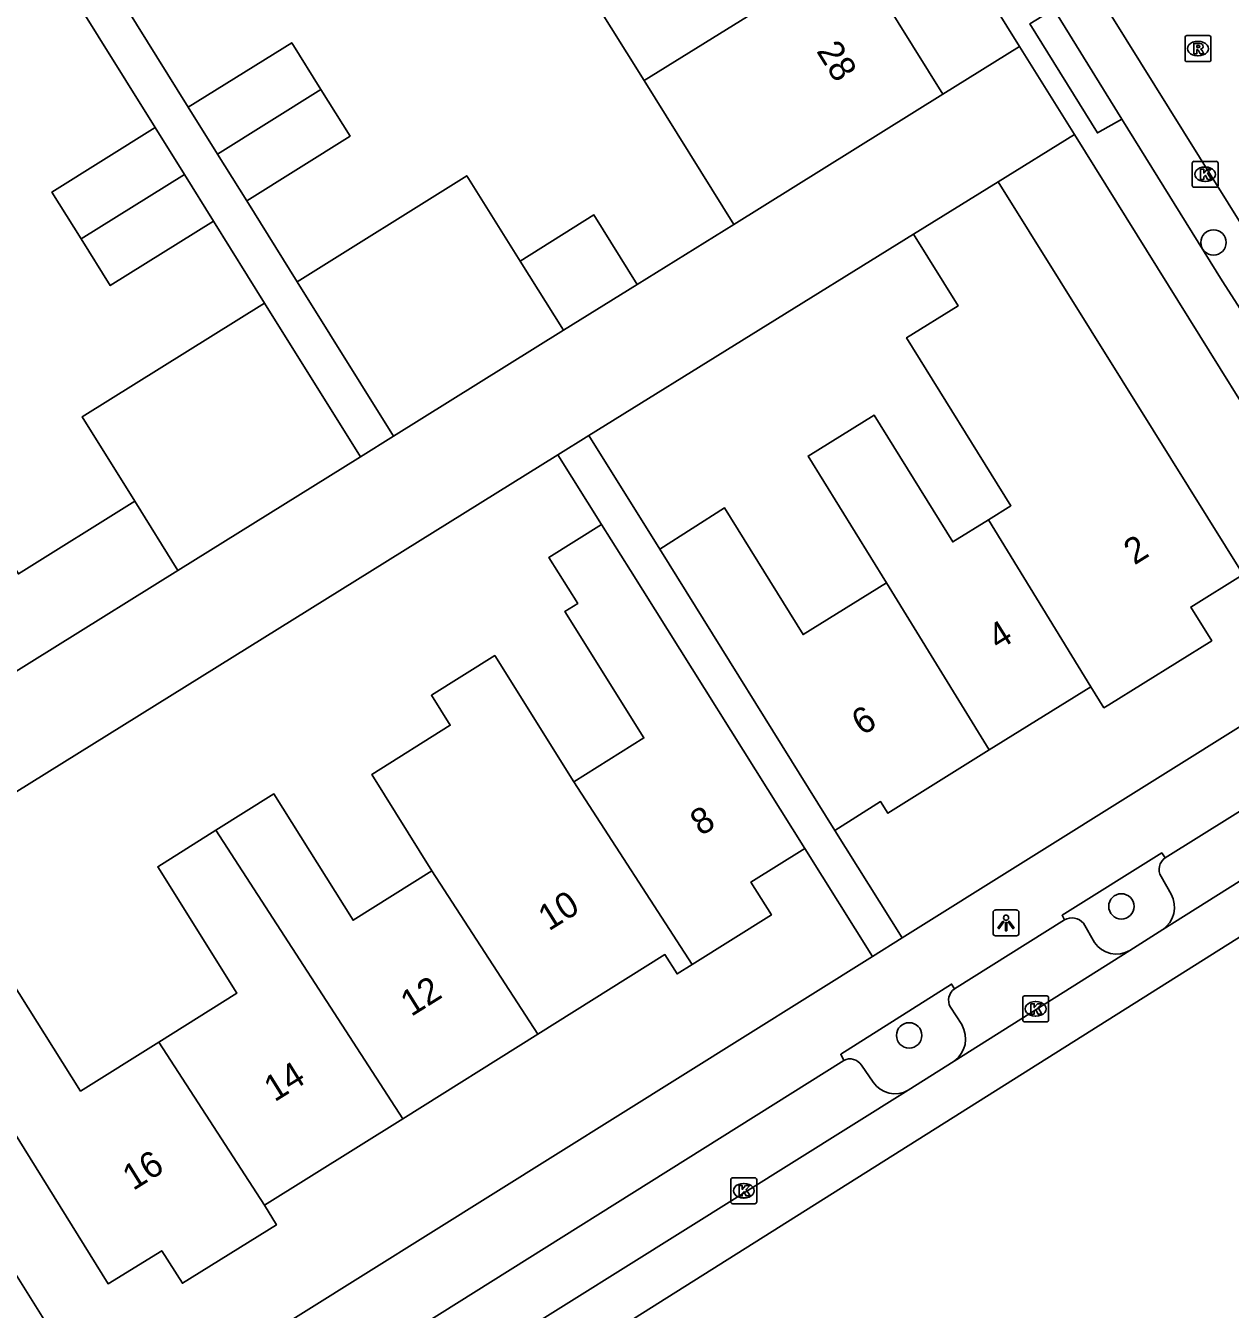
# Model space of a CAD drawing. Extents: x 159353 to 160616, y 385893 to 387321.
# Drawn here: x 159733.39 to 159779.85, y 385945.68 to 385995.2 of the extents above; entities that cross this region are included whole.
import ezdxf

# ---------------------------------------------------------------- set-up
doc = ezdxf.new("R2010")
doc.units = 0
for name, color, linetype in [('IMGEO_Boom', 7, 'Continuous'), ('IMGEO_Fietspad_open', 7, 'Continuous'), ('IMGEO_Kolk', 7, 'Continuous'), ('IMGEO_Lichtpunt', 7, 'Continuous'), ('IMGEO_Pand', 7, 'Continuous'), ('IMGEO_Pand_nummerreeks', 7, 'Continuous'), ('IMGEO_Parkeervlak_open', 7, 'Continuous'), ('IMGEO_Rijbaan_lokaal_open', 7, 'Continuous'), ('IMGEO_Rijbaan_regionaal_gesloten', 7, 'Continuous'), ('IMGEO_Rioolput', 7, 'Continuous'), ('IMGEO_Voetpad_open', 7, 'Continuous')]:
    doc.layers.add(name, color=color, linetype=linetype)

msp = doc.modelspace()

# ---------------------------------------------------------------- linework, layer by layer
at = {"layer": 'IMGEO_Boom'}
for centre in [(159779.199, 385986.838), (159775.646, 385961.226), (159767.462, 385956.248)]:
    msp.add_circle(centre, 0.489, dxfattribs=at)
at = {"layer": 'IMGEO_Fietspad_open'}
for points in [[(159786.554, 385966.152), (159784.029, 385964.604), (159777.24, 385960.333)], [(159777.24, 385960.333), (159775.972, 385959.527)], [(159775.972, 385959.527), (159769.2, 385955.252)], [(159769.2, 385955.252), (159767.426, 385954.133)], [(159767.426, 385954.133), (159743.553, 385939.2)]]:
    msp.add_lwpolyline(points, dxfattribs=at)
at = {"layer": 'IMGEO_Kolk'}
for p, q in [((159778.452, 385989.966), (159779.304, 385989.966)), ((159778.377, 385989.04), (159778.377, 385989.892)), ((159778.865, 385989.746), (159778.89, 385989.746)), ((159779.378, 385989.892), (159779.378, 385989.04)), ((159779.304, 385988.966), (159778.452, 385988.966)), ((159778.888, 385989.186), (159778.863, 385989.186)), ((159771.914, 385957.772), (159772.766, 385957.772)), ((159771.839, 385956.846), (159771.839, 385957.698)), ((159772.327, 385957.552), (159772.352, 385957.552)), ((159772.84, 385957.698), (159772.84, 385956.846)), ((159772.766, 385956.772), (159771.914, 385956.772)), ((159772.35, 385956.992), (159772.325, 385956.992)), ((159760.581, 385949.83), (159760.581, 385950.682)), ((159760.656, 385950.756), (159761.508, 385950.756)), ((159761.069, 385950.536), (159761.094, 385950.536)), ((159761.582, 385950.682), (159761.582, 385949.83)), ((159761.092, 385949.976), (159761.067, 385949.976)), ((159761.508, 385949.756), (159760.656, 385949.756))]:
    msp.add_line(p, q, dxfattribs=at)
for points in [[(159778.452, 385989.966), (159779.304, 385989.966)], [(159778.377, 385989.04), (159778.377, 385989.892)], [(159778.698, 385989.666), (159778.821, 385989.666), (159778.821, 385989.515), (159778.951, 385989.666), (159779.115, 385989.666), (159778.969, 385989.515), (159779.122, 385989.266), (159778.97, 385989.266), (159778.885, 385989.43), (159778.821, 385989.363), (159778.821, 385989.266), (159778.698, 385989.266), (159778.698, 385989.666)], [(159779.378, 385989.892), (159779.378, 385989.04)], [(159779.304, 385988.966), (159778.452, 385988.966)], [(159771.914, 385957.772), (159772.766, 385957.772)], [(159771.839, 385956.846), (159771.839, 385957.698)], [(159772.16, 385957.472), (159772.283, 385957.472), (159772.283, 385957.321), (159772.413, 385957.472), (159772.577, 385957.472), (159772.431, 385957.321), (159772.584, 385957.072), (159772.432, 385957.072), (159772.347, 385957.236), (159772.283, 385957.169), (159772.283, 385957.072), (159772.16, 385957.072), (159772.16, 385957.472)], [(159772.84, 385957.698), (159772.84, 385956.846)], [(159772.766, 385956.772), (159771.914, 385956.772)], [(159760.581, 385949.83), (159760.581, 385950.682)], [(159760.656, 385950.756), (159761.508, 385950.756)], [(159760.902, 385950.456), (159761.025, 385950.456), (159761.025, 385950.305), (159761.155, 385950.456), (159761.319, 385950.456), (159761.173, 385950.305), (159761.326, 385950.056), (159761.174, 385950.056), (159761.089, 385950.22), (159761.025, 385950.153), (159761.025, 385950.056), (159760.902, 385950.056), (159760.902, 385950.456)], [(159761.582, 385950.682), (159761.582, 385949.83)], [(159761.508, 385949.756), (159760.656, 385949.756)]]:
    msp.add_lwpolyline(points, dxfattribs=at)
for centre, start, end in [((159778.454, 385989.89), 91.552, 178.448), ((159778.454, 385989.89), 91.552, 178.448), ((159779.302, 385989.89), 1.552, 88.448), ((159779.302, 385989.89), 1.552, 88.448), ((159778.454, 385989.042), 181.552, 268.448), ((159778.454, 385989.042), 181.552, 268.448), ((159779.302, 385989.042), 271.552, 358.448), ((159779.302, 385989.042), 271.552, 358.448), ((159771.916, 385957.696), 91.552, 178.448), ((159771.916, 385957.696), 91.552, 178.448), ((159772.764, 385957.696), 1.552, 88.448), ((159772.764, 385957.696), 1.552, 88.448), ((159771.916, 385956.848), 181.552, 268.448), ((159771.916, 385956.848), 181.552, 268.448), ((159772.764, 385956.848), 271.552, 358.448), ((159772.764, 385956.848), 271.552, 358.448), ((159760.658, 385950.68), 91.552, 178.448), ((159760.658, 385950.68), 91.552, 178.448), ((159761.506, 385950.68), 1.552, 88.448), ((159761.506, 385950.68), 1.552, 88.448), ((159760.658, 385949.832), 181.552, 268.448), ((159760.658, 385949.832), 181.552, 268.448), ((159761.506, 385949.832), 271.552, 358.448), ((159761.506, 385949.832), 271.552, 358.448)]:
    msp.add_arc(centre, 0.0765, start, end, dxfattribs=at)
for centre, major_axis, ratio, start_param, end_param in [((159778.864, 385989.466), (-0.387, 0.002), 0.722429, 4.712389, 7.853982), ((159778.889, 385989.466), (-0.39, 0.002), 0.717154, 1.570796, 4.712389), ((159772.326, 385957.272), (-0.387, 0.002), 0.722429, 4.712389, 7.853982), ((159772.351, 385957.272), (-0.39, 0.002), 0.717154, 1.570796, 4.712389), ((159761.068, 385950.256), (-0.387, 0.002), 0.722429, 4.712389, 7.853982), ((159761.093, 385950.256), (-0.39, 0.002), 0.717154, 1.570796, 4.712389)]:
    msp.add_ellipse(centre, major_axis=major_axis, ratio=ratio, start_param=start_param, end_param=end_param, dxfattribs=at)
at = {"layer": 'IMGEO_Lichtpunt'}
for p, q in [((159770.7, 385960.991), (159770.7, 385960.184)), ((159770.7, 385960.991), (159770.7, 385960.184)), ((159771.602, 385961.086), (159770.794, 385961.086)), ((159771.602, 385961.086), (159770.794, 385961.086)), ((159771.696, 385960.184), (159771.696, 385960.991)), ((159771.696, 385960.184), (159771.696, 385960.991)), ((159770.794, 385960.09), (159771.602, 385960.09)), ((159770.794, 385960.09), (159771.602, 385960.09))]:
    msp.add_line(p, q, dxfattribs=at)
for points in [[(159771.074, 385960.655), (159771.113, 385960.627), (159770.925, 385960.365), (159770.887, 385960.392), (159771.074, 385960.655)], [(159771.176, 385960.607), (159771.223, 385960.607), (159771.223, 385960.285), (159771.176, 385960.285), (159771.176, 385960.607)], [(159771.286, 385960.627), (159771.324, 385960.654), (159771.511, 385960.392), (159771.472, 385960.364), (159771.286, 385960.627)]]:
    msp.add_lwpolyline(points, dxfattribs=at)
msp.add_circle((159771.199, 385960.789), 0.0994, dxfattribs=at)
for centre, start, end in [((159770.794, 385960.991), 90, 180), ((159770.794, 385960.991), 90, 180), ((159771.602, 385960.991), 0, 90), ((159771.602, 385960.991), 0, 90), ((159770.794, 385960.184), 180, 270), ((159770.794, 385960.184), 180, 270), ((159771.602, 385960.184), 270, 0), ((159771.602, 385960.184), 270, 360)]:
    msp.add_arc(centre, 0.0946, start, end, dxfattribs=at)
at = {"layer": 'IMGEO_Pand'}
for points in [[(159757.239, 385993.08), (159754.026, 385998.227), (159753.441, 385997.869), (159753.321, 385998.062)], [(159765.311, 385998.105), (159757.239, 385993.08)], [(159765.311, 385998.105), (159768.762, 385992.557)], [(159739.66, 385992.052), (159743.647, 385994.54), (159744.772, 385992.739)], [(159760.702, 385987.531), (159757.239, 385993.08)], [(159740.788, 385990.244), (159744.772, 385992.739)], [(159744.772, 385992.739), (159745.897, 385990.939), (159741.916, 385988.436)], [(159768.762, 385992.557), (159760.702, 385987.531)], [(159740.788, 385990.244), (159739.66, 385992.052)], [(159735.523, 385986.98), (159734.398, 385988.783), (159738.387, 385991.268)], [(159738.387, 385991.268), (159739.512, 385989.463)], [(159741.916, 385988.436), (159740.788, 385990.244)], [(159739.512, 385989.463), (159735.523, 385986.98)], [(159739.512, 385989.463), (159740.637, 385987.657)], [(159767.632, 385987.153), (159770.888, 385989.171)], [(159770.888, 385989.171), (159776.867, 385979.596), (159780.345, 385974.026), (159778.323, 385972.772), (159779.132, 385971.473), (159775.166, 385969.005), (159774.974, 385968.886), (159774.466, 385969.701)], [(159740.637, 385987.657), (159736.649, 385985.176), (159735.523, 385986.98)], [(159752.465, 385986.118), (159755.303, 385987.897), (159756.968, 385985.218)], [(159770.515, 385976.138), (159771.385, 385976.678), (159767.365, 385983.163), (159769.345, 385984.391), (159767.632, 385987.153)], [(159754.135, 385983.452), (159752.465, 385986.118)], [(159756.968, 385985.218), (159754.135, 385983.452)], [(159766.592, 385973.706), (159763.562, 385978.593), (159766.112, 385980.174), (159769.142, 385975.287), (159770.515, 385976.138)], [(159731.319, 385976.937), (159733.106, 385974.053), (159737.6, 385976.854)], [(159737.6, 385976.854), (159739.263, 385974.184)], [(159757.842, 385975.011), (159760.341, 385976.596), (159763.371, 385971.709), (159766.592, 385973.706)], [(159770.515, 385976.138), (159774.466, 385969.701)], [(159755.595, 385975.963), (159753.567, 385974.69), (159754.683, 385972.913), (159754.181, 385972.598), (159757.235, 385967.726), (159754.533, 385966.031)], [(159755.595, 385975.963), (159756.712, 385974.184), (159763.443, 385963.462)], [(159757.842, 385975.011), (159764.599, 385964.157)], [(159739.263, 385974.184), (159725.011, 385965.31)], [(159770.553, 385967.259), (159766.592, 385973.706)], [(159754.533, 385966.031), (159751.478, 385970.903), (159749.038, 385969.373), (159749.764, 385968.215), (159746.736, 385966.308), (159749.055, 385962.597)], [(159774.466, 385969.701), (159770.553, 385967.259)], [(159770.553, 385967.259), (159766.642, 385964.818), (159766.359, 385965.265), (159764.599, 385964.157)], [(159754.533, 385966.031), (159759.099, 385958.985)], [(159749.055, 385962.597), (159746.017, 385960.693), (159742.963, 385965.565), (159740.722, 385964.16)], [(159740.722, 385964.16), (159738.481, 385962.755), (159741.535, 385957.883), (159738.519, 385955.993)], [(159740.722, 385964.16), (159747.932, 385953.035)], [(159759.099, 385958.985), (159762.146, 385960.898), (159761.358, 385962.164), (159763.443, 385963.462)], [(159753.139, 385956.295), (159749.055, 385962.597)], [(159753.139, 385956.295), (159758.042, 385959.365), (159758.514, 385958.617), (159759.099, 385958.985)], [(159738.519, 385955.993), (159735.503, 385954.102), (159732.449, 385958.973), (159729.907, 385957.38), (159736.569, 385946.668), (159738.635, 385947.938), (159739.432, 385946.69), (159743.059, 385948.937), (159742.6, 385949.696)], [(159747.932, 385953.035), (159753.139, 385956.295)], [(159738.519, 385955.993), (159742.6, 385949.696)], [(159742.6, 385949.696), (159747.932, 385953.035)]]:
    msp.add_lwpolyline(points, dxfattribs=at)
at = {"layer": 'IMGEO_Parkeervlak_open'}
for points in [[(159752.465, 385986.118), (159750.4, 385989.412), (159743.864, 385985.314)], [(159742.605, 385984.498), (159735.569, 385980.115), (159737.6, 385976.854)], [(159777.177, 385962.376), (159777.568, 385961.697)], [(159774.608, 385959.832), (159774.181, 385960.572)], [(159769.05, 385957.34), (159769.487, 385956.663)], [(159765.62, 385955.105), (159766.075, 385954.449)]]:
    msp.add_lwpolyline(points, dxfattribs=at)
for centre, radius, start, end in [((159777.653, 385962.652), 0.55, 125.822, 210.0969), ((159776.651, 385961.196), 1.045, 304.3106, 28.6471), ((159773.73, 385960.183), 0.595, 40.8209, 117.8923), ((159775.454, 385960.411), 1.025, 214.4182, 300.373), ((159769.537, 385957.603), 0.554, 126.222, 208.3788), ((159768.567, 385956.116), 1.071, 306.2626, 30.743), ((159765.176, 385954.806), 0.535, 33.9781, 116.2115), ((159766.918, 385955.005), 1.009, 213.4215, 300.2488)]:
    msp.add_arc(centre, radius, start, end, dxfattribs=at)
at = {"layer": 'IMGEO_Rijbaan_lokaal_open'}
for points in [[(159788.248, 385974.74), (159762.791, 386015.603)], [(159771.719, 385994.399), (159768.762, 385992.557)], [(159771.719, 385994.399), (159773.833, 385991.005)], [(159770.888, 385989.171), (159773.833, 385991.005)], [(159760.702, 385987.531), (159756.968, 385985.218)], [(159767.632, 385987.153), (159755.113, 385979.394)], [(159754.135, 385983.452), (159747.578, 385979.361)], [(159747.578, 385979.361), (159746.3, 385978.566)], [(159753.911, 385978.646), (159755.113, 385979.394)], [(159724.622, 385960.426), (159753.911, 385978.646)], [(159746.3, 385978.566), (159739.263, 385974.184)]]:
    msp.add_lwpolyline(points, dxfattribs=at)
at = {"layer": 'IMGEO_Rijbaan_regionaal_gesloten'}
msp.add_lwpolyline([(160004.347, 386101.103), (160002.357, 386099.871), (159999.724, 386098.31), (159991.642, 386093.359), (159989.333, 386091.543), (159985.375, 386088.326), (159946.201, 386063.73), (159920.298, 386047.584), (159890.661, 386028.937), (159846.766, 386001.708), (159807.266, 385976.872), (159789.753, 385966.056), (159732.868, 385930.223), (159726.624, 385926.948)], dxfattribs=at)
at = {"layer": 'IMGEO_Rioolput'}
for p, q in [((159778.1, 385993.888), (159778.1, 385994.74)), ((159778.175, 385994.814), (159779.027, 385994.814)), ((159778.588, 385994.594), (159778.613, 385994.594)), ((159779.101, 385994.74), (159779.101, 385993.888)), ((159778.611, 385994.034), (159778.586, 385994.034)), ((159779.027, 385993.814), (159778.175, 385993.814))]:
    msp.add_line(p, q, dxfattribs=at)
for points in [[(159778.1, 385993.888), (159778.1, 385994.74)], [(159778.175, 385994.814), (159779.027, 385994.814)], [(159778.689, 385994.512), (159778.437, 385994.514), (159778.437, 385994.114)], [(159778.615, 385994.433), (159778.561, 385994.433), (159778.561, 385994.352)], [(159779.101, 385994.74), (159779.101, 385993.888)], [(159778.437, 385994.114), (159778.561, 385994.114), (159778.561, 385994.276), (159778.572, 385994.276)], [(159778.561, 385994.352), (159778.613, 385994.352)], [(159778.619, 385994.247), (159778.69, 385994.114), (159778.83, 385994.114), (159778.765, 385994.24)], [(159779.027, 385993.814), (159778.175, 385993.814)]]:
    msp.add_lwpolyline(points, dxfattribs=at)
for centre, radius, start, end in [((159778.177, 385994.738), 0.0765, 91.552, 178.448), ((159778.177, 385994.738), 0.0765, 91.552, 178.448), ((159778.621, 385994.337), 0.0964, 77.0061, 93.1865), ((159778.635, 385994.394), 0.0378, 276.6634, 79.6772), ((159778.688, 385994.402), 0.109, 350.3612, 89.416), ((159778.686, 385994.402), 0.112, 277.5842, 350.9817), ((159779.025, 385994.738), 0.0765, 1.552, 88.448), ((159779.025, 385994.738), 0.0765, 1.552, 88.448), ((159778.177, 385993.89), 0.0765, 181.552, 268.448), ((159778.177, 385993.89), 0.0765, 181.552, 268.448), ((159778.571, 385994.223), 0.0533, 26.0293, 88.6989), ((159778.597, 385994.541), 0.19, 274.7715, 282.9687), ((159778.67, 385994.187), 0.108, 29.5134, 73.7905), ((159779.025, 385993.89), 0.0765, 271.552, 358.448), ((159779.025, 385993.89), 0.0765, 271.552, 358.448)]:
    msp.add_arc(centre, radius, start, end, dxfattribs=at)
for centre, major_axis, ratio, start_param, end_param in [((159778.587, 385994.314), (-0.387, 0.002), 0.722429, 4.712389, 7.853982), ((159778.612, 385994.314), (-0.39, 0.002), 0.717154, 1.570796, 4.712389)]:
    msp.add_ellipse(centre, major_axis=major_axis, ratio=ratio, start_param=start_param, end_param=end_param, dxfattribs=at)
at = {"layer": 'IMGEO_Voetpad_open'}
for points in [[(159746.307, 386035.207), (159771.719, 385994.399)], [(159739.66, 385992.052), (159728.596, 386009.809)], [(159727.309, 386008.999), (159738.387, 385991.268)], [(159775.658, 385991.589), (159774.723, 385991.063), (159772.117, 385995.273), (159773.04, 385995.833)], [(159773.04, 385995.833), (159775.658, 385991.589)], [(159785.45, 385976.166), (159779.531, 385985.355), (159775.658, 385991.589)], [(159773.833, 385991.005), (159785.861, 385971.689)], [(159743.864, 385985.314), (159741.916, 385988.436)], [(159740.637, 385987.657), (159742.605, 385984.498)], [(159747.578, 385979.361), (159743.864, 385985.314)], [(159742.605, 385984.498), (159746.3, 385978.566)], [(159755.113, 385979.394), (159757.842, 385975.011)], [(159753.911, 385978.646), (159755.595, 385975.963)], [(159785.861, 385971.689), (159767.196, 385960.007)], [(159777.331, 385963.098), (159782.431, 385966.279)], [(159764.599, 385964.157), (159767.196, 385960.007)], [(159763.443, 385963.462), (159766.053, 385959.292)], [(159773.452, 385960.709), (159773.357, 385960.886), (159777.205, 385963.288), (159777.331, 385963.098)], [(159769.21, 385958.05), (159773.452, 385960.709)], [(159736.793, 385940.979), (159724.622, 385960.426)], [(159767.196, 385960.007), (159766.053, 385959.292)], [(159766.053, 385959.292), (159736.793, 385940.979)], [(159764.94, 385955.286), (159764.823, 385955.524), (159769.097, 385958.228), (159769.21, 385958.05)], [(159745.314, 385942.959), (159764.94, 385955.286)]]:
    msp.add_lwpolyline(points, dxfattribs=at)

# ---------------------------------------------------------------- texts
at = {"layer": 'IMGEO_Pand_nummerreeks'}
for s, rotation, p in [('28', 301.9115, (159763.863, 385994.22)), ('2', 32.0782, (159776.148, 385974.371)), ('4', 32.0782, (159770.901, 385971.082)), ('6', 32.0782, (159765.652, 385967.792)), ('8', 32.0112, (159759.428, 385963.921)), ('10', 32.0112, (159753.563, 385960.255)), ('12', 32.0123, (159748.255, 385956.954)), ('14', 32.0123, (159742.988, 385953.662)), ('16', 32.0123, (159737.533, 385950.24))]:
    msp.add_text(s, height=1, rotation=rotation, dxfattribs=at).set_placement(p)

doc.saveas('drawing.dxf')
